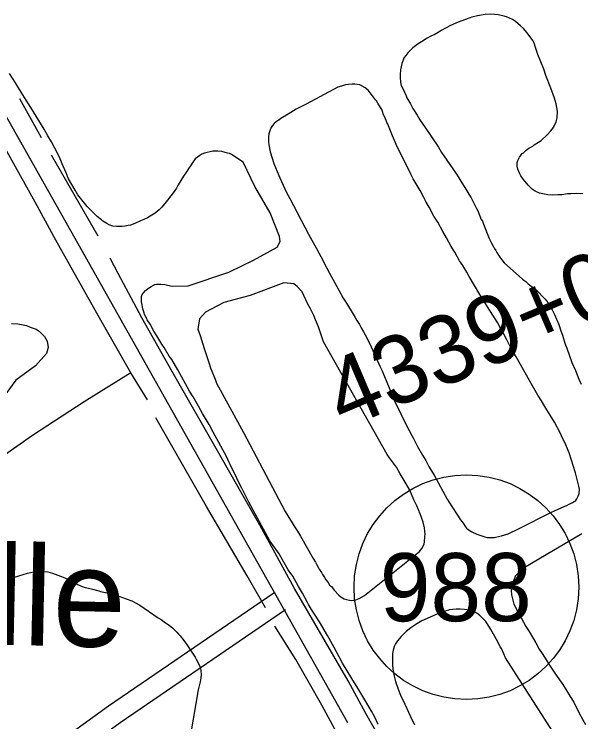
# Model space of a CAD drawing. Extents: x 3297753 to 3335611, y 652252 to 677623.
# Drawn here: x 3314328 to 3315160, y 663097 to 664136 of the extents above; entities that cross this region are included whole.
import ezdxf

# ---------------------------------------------------------------- set-up
doc = ezdxf.new("R2010")
doc.units = 0
for name, color, linetype in [('V-ROAD-CNTR', 7, 'Continuous'), ('V-ROAD-IDEN', 7, 'Continuous'), ('V-SITE-VEGE', 7, 'Continuous'), ('V-SURV-IDEN', 7, 'Continuous'), ('V-TOPO-GNAM-IDEN', 7, 'Continuous'), ('V-TOPO-SHOR', 7, 'Continuous')]:
    doc.layers.add(name, color=color, linetype=linetype)

msp = doc.modelspace()

# ---------------------------------------------------------------- linework, layer by layer
at = {"layer": 'V-ROAD-CNTR'}
for points in [[(3314817.7, 663095.5), (3314653, 663387.7), (3314432.2, 663779.6), (3314255.2, 664092.9)], [(3314708.9, 663285.9), (3314466.2, 663119.9), (3314382.9, 663059.5)], [(3314725.9, 663261.1), (3314483.4, 663095.4), (3314400.5, 663035.3)]]:
    msp.add_lwpolyline(points, dxfattribs=at)
at = {"layer": 'V-ROAD-IDEN'}
msp.add_circle((3314991.8, 663294.5), 165, dxfattribs=at)
msp.add_circle((3314991.8, 663294.5), 165, dxfattribs=at)
at = {"layer": 'V-SITE-VEGE'}
for points in [[(3315082.4, 663884.7), (3315075.4, 663893.3), (3315071.5, 663898.5), (3315069.9, 663902.4), (3315067.2, 663908.3), (3315066.4, 663912.6), (3315066.4, 663918.1), (3315067.2, 663921.2), (3315069.6, 663925.9), (3315073.9, 663931.4), (3315075.8, 663932.6), (3315079.8, 663936.5), (3315083.7, 663939.3), (3315089.2, 663942.4), (3315091.2, 663944), (3315097.5, 663947.9), (3315101.4, 663950.6), (3315110.4, 663958.8), (3315115.9, 663964.7), (3315119.9, 663969.8), (3315123.4, 663978.1), (3315125, 663983.9), (3315125.4, 663993.4), (3315123.5, 664004.4), (3315121.1, 664012.6), (3315116, 664027.1), (3315108.2, 664046), (3315105.5, 664055), (3315096.9, 664076.6), (3315093.4, 664087.2), (3315091.4, 664093.5), (3315089.5, 664097.1), (3315080.8, 664108.5), (3315075.4, 664115.1), (3315071.4, 664119.1), (3315064, 664125), (3315059.3, 664128.1), (3315050.6, 664132.1), (3315045.2, 664133.6), (3315038.5, 664135.2), (3315027.5, 664136), (3315019.2, 664135.7), (3315007.9, 664133.7), (3315000, 664131.4), (3314979.6, 664124.3), (3314968.2, 664119.2), (3314962.3, 664115.7), (3314954.8, 664111.8), (3314950.5, 664109.1), (3314944.6, 664105.5), (3314940.3, 664104), (3314933.2, 664100.5), (3314928.1, 664096.9), (3314921, 664092.6), (3314913.2, 664086.4), (3314908.1, 664081.7), (3314905.7, 664079.3), (3314902.6, 664075.4), (3314900.6, 664072.2), (3314897, 664063.6), (3314895.9, 664058.5), (3314895.1, 664054.2), (3314894.7, 664047.5), (3314894.6, 664042.8), (3314895, 664036.1), (3314896.2, 664031.4), (3314898.2, 664026.7), (3314903.2, 664016.1), (3314904.4, 664013), (3314909.9, 664004.3), (3314913, 663997.6), (3314919.3, 663987.8), (3314923.2, 663980.7), (3314931, 663969.7), (3314950.6, 663940.7), (3314955.3, 663932.8), (3314962.8, 663921.4), (3314976.1, 663902.5), (3314980.8, 663895.5), (3314985.1, 663888.4), (3314989.4, 663881.7), (3314995.3, 663871.9), (3314998.8, 663866.4), (3315006.6, 663850.7), (3315008.6, 663847.1), (3315013.7, 663834.6), (3315015.2, 663832.2), (3315016.8, 663827.5), (3315025.4, 663806.7), (3315028.5, 663799.6), (3315031.3, 663795.3), (3315032.4, 663792.5), (3315034.8, 663789), (3315036.4, 663786.2), (3315039.1, 663782.3), (3315041.1, 663779.2), (3315043.8, 663775.2), (3315047.3, 663770.9), (3315074, 663746.9)], [(3314576.4, 663898.1), (3314568.6, 663885.5), (3314565.8, 663880.4), (3314561.1, 663873.4), (3314557.9, 663869.4), (3314552.8, 663862.8), (3314544.6, 663852.6), (3314540.6, 663848.7), (3314534.7, 663844), (3314530, 663840.8), (3314523.3, 663836.9), (3314518.2, 663834.6), (3314513.1, 663832.6), (3314504.9, 663828.7), (3314498.2, 663826.3), (3314495.1, 663825.6), (3314489.9, 663824.8), (3314486, 663824.4), (3314480.5, 663824), (3314477.8, 663824.4), (3314472.7, 663824.8), (3314467.2, 663826.8), (3314463.7, 663828.4), (3314457.8, 663831.9), (3314455.8, 663833.9), (3314449.5, 663839), (3314435, 663853.5), (3314420.9, 663870.8), (3314417, 663877.5), (3314407.6, 663894.4), (3314404.1, 663903.1), (3314398.2, 663916.4), (3314394.3, 663925.8), (3314387.3, 663939.2), (3314382.6, 663948.6), (3314377.1, 663957.3), (3314371.6, 663967.1), (3314352, 663998.9), (3314345.4, 664009.9), (3314335.6, 664025.6), (3314329.3, 664035.1), (3314320.7, 664048.8)], [(3314835.3, 664032.1), (3314827.8, 664033.2), (3314823.9, 664033.3), (3314818.4, 664032.9), (3314814.4, 664032.1), (3314808.2, 664030.5), (3314803.1, 664028.6), (3314756.3, 664003.9), (3314741.8, 663996.5), (3314730, 663989), (3314719, 663982.8), (3314716.2, 663980.4), (3314714.3, 663979.3), (3314709.5, 663975.3), (3314707.2, 663972.6), (3314705.2, 663969.5), (3314703.6, 663966.3), (3314701.7, 663960.4), (3314700.9, 663955.7), (3314701.3, 663952.6), (3314701.3, 663947.9), (3314701.6, 663944.3), (3314703.6, 663933.7), (3314709.1, 663916.5), (3314712.2, 663908.2), (3314717.7, 663895.6), (3314727.8, 663874), (3314732.5, 663865.4), (3314759.9, 663813.1), (3314771.7, 663791.9), (3314777.9, 663780.1), (3314786.9, 663762.8), (3314790.5, 663755.8), (3314804.5, 663730.6), (3314810.8, 663718.8), (3314815.5, 663711.4), (3314818.6, 663706.6), (3314822.6, 663700.4), (3314828.4, 663690.5), (3314830.8, 663686.2), (3314834.7, 663680.3), (3314837, 663675.6), (3314840.6, 663669.3), (3314843.3, 663665), (3314848.8, 663654), (3314857.4, 663635.9), (3314864.8, 663619), (3314867.6, 663613.1), (3314871.5, 663603.7), (3314886.3, 663568.3), (3314904.7, 663530.2), (3314907.5, 663524.7), (3314911.8, 663517.3), (3314914.1, 663512.9), (3314920, 663501.2), (3314927.4, 663488.2), (3314932.1, 663480.3), (3314936.8, 663471.7), (3314938, 663469.3), (3314944.3, 663459.1), (3314963.4, 663423.8), (3314965.8, 663419.8), (3314983, 663393.5), (3314986.9, 663388.4), (3314990.5, 663383.3), (3314992, 663381.3), (3314994.4, 663379), (3314999.9, 663375.8), (3315006.9, 663372.3), (3315018.7, 663368.3), (3315022.2, 663367.5), (3315032.8, 663367.5), (3315040.7, 663369.5), (3315043.4, 663369.8), (3315052.9, 663373), (3315069.4, 663380.8), (3315115.7, 663404.3), (3315136.5, 663413.7), (3315139.3, 663414.4), (3315142.8, 663416.4), (3315144.8, 663417.2), (3315147.5, 663418.7), (3315152.3, 663421.9), (3315154.2, 663424.2), (3315156.6, 663428.9), (3315157.4, 663432.1), (3315157.8, 663438.4), (3315157, 663442.7), (3315153.5, 663456.4), (3315151.9, 663462.3), (3315148.8, 663473.3), (3315146.1, 663480.8), (3315142.6, 663491.8), (3315141, 663495.3), (3315136.7, 663505.9), (3315133.6, 663512.2), (3315129.3, 663521.2), (3315121, 663536.6), (3315114.8, 663547.2), (3315109.7, 663555), (3315101.9, 663568)], [(3315101.9, 663568), (3315096.8, 663576.6), (3315088.9, 663590), (3315064.7, 663632.8), (3315059.2, 663641.9), (3315051.4, 663657.6), (3315045.9, 663667.8), (3315042.4, 663673.7), (3315037.3, 663683.1), (3315027.1, 663699.2), (3315022.8, 663706.3), (3315015.7, 663717.3), (3315011.4, 663724.4), (3314995.8, 663750.7), (3314992.2, 663757), (3314986.4, 663766.8), (3314981.7, 663773.9), (3314974.6, 663786.5), (3314969.5, 663794.7), (3314962.5, 663807.3), (3314957.4, 663816.7), (3314949.6, 663830.5), (3314944.1, 663839.5), (3314937, 663852.5), (3314932.7, 663860), (3314929.2, 663867), (3314923.7, 663876.9), (3314913.5, 663894.1), (3314910, 663900.8), (3314888.5, 663944.8), (3314886.2, 663950.3), (3314883.4, 663957.4), (3314879.1, 663967.2), (3314876.4, 663974.3), (3314874.8, 663977), (3314874, 663979.8), (3314872.1, 663984.9), (3314870.1, 663988.4), (3314868.6, 663993.1), (3314867.4, 663995.9), (3314865.4, 663999), (3314861.9, 664005.3), (3314859.9, 664008.5), (3314858.4, 664010.4), (3314854.1, 664016.3), (3314850.5, 664020.6), (3314847.4, 664024.2), (3314843.1, 664027.7), (3314835.3, 664032.1)], [(3314862, 663093), (3314856.9, 663104.4), (3314852.2, 663112.2), (3314845.6, 663124.4), (3314832.3, 663146.4), (3314823.3, 663160.2), (3314809.9, 663183), (3314804.9, 663192), (3314797.8, 663205.7), (3314788, 663223.4), (3314775.9, 663243.5), (3314768.5, 663254.9), (3314764.5, 663261.5), (3314759.8, 663269), (3314758.3, 663271.8), (3314751.2, 663285.9), (3314745, 663295.7), (3314736.7, 663310.7), (3314730.1, 663320.1), (3314721.9, 663334.6), (3314716.8, 663343.3), (3314703.1, 663362.5), (3314672.1, 663419.5), (3314662, 663439.9), (3314656.1, 663451.3), (3314652.6, 663458.8), (3314645.9, 663472.2), (3314644.7, 663474.9), (3314643.2, 663477.7), (3314639.3, 663486.3), (3314619.7, 663522.1), (3314613.8, 663533.5), (3314604, 663549.6), (3314598.2, 663560.2), (3314590.3, 663573.9), (3314585.2, 663582.2), (3314568, 663613.6), (3314559, 663628.9), (3314555.1, 663634), (3314547.7, 663646.6), (3314544.5, 663651.3), (3314540.2, 663658.8), (3314537.1, 663663.5), (3314532.8, 663670.6), (3314527.3, 663680.8), (3314523, 663687.1), (3314522.2, 663689.1), (3314521, 663691.4), (3314519.1, 663694.9), (3314518.3, 663697.3), (3314516.7, 663703.2), (3314515.6, 663709.1), (3314514.4, 663713.4), (3314514.4, 663721.3), (3314515.6, 663724.4), (3314520.3, 663730.3), (3314525, 663733.8), (3314528.6, 663736.2), (3314532.1, 663738.1), (3314534.1, 663738.9), (3314536.8, 663739.3), (3314543.1, 663739.3), (3314549, 663738.9), (3314552.9, 663738.1), (3314559.6, 663736.5), (3314583.1, 663736.9), (3314642.8, 663757.2), (3314679, 663774.8), (3314714, 663793.6), (3314718.4, 663802.1), (3314717.1, 663809.7), (3314703.6, 663844.5), (3314681.1, 663883.1), (3314663.9, 663918.9), (3314647, 663929.9), (3314643.6, 663931.3), (3314640.9, 663932.1), (3314632.6, 663934.1), (3314626.7, 663934.9), (3314619.3, 663934.9), (3314607.1, 663931.8), (3314603.2, 663930.2), (3314600.4, 663928.3), (3314593.4, 663923.6), (3314591.4, 663920.4), (3314589.8, 663918.5), (3314586.7, 663913.4), (3314583.9, 663909.8), (3314582.7, 663907.5), (3314580.8, 663904.3), (3314576.4, 663898.1)], [(3315162.9, 663872.4), (3315153.5, 663872.8), (3315145.2, 663872), (3315140.1, 663872), (3315131.9, 663870.9), (3315126, 663870.5), (3315117.7, 663870.1), (3315111.5, 663870.5), (3315098.9, 663872.9), (3315092.6, 663876), (3315088.3, 663879.2), (3315082.4, 663884.7)], [(3315074, 663746.9), (3315075.9, 663745.3), (3315079.1, 663743.4), (3315082.6, 663740.2), (3315088.9, 663735.1), (3315093.6, 663731.6), (3315107.7, 663717.4), (3315111.6, 663712.7), (3315114, 663708.4), (3315117.9, 663701.7), (3315121, 663695), (3315127.3, 663680.1), (3315130.4, 663671.1), (3315133.1, 663664.4), (3315136.2, 663653), (3315139.4, 663645.5), (3315146.8, 663624.7), (3315151.9, 663612.5), (3315157, 663600), (3315160.5, 663592.5)], [(3314323.9, 663681.5), (3314333, 663681.3), (3314340.9, 663679.8), (3314345.7, 663678.7), (3314351.3, 663676.4), (3314360.1, 663673.3), (3314364.1, 663670.6), (3314368.9, 663665.9), (3314372.1, 663662.4), (3314376.2, 663655.8), (3314377.3, 663646.7), (3314375.1, 663637.7), (3314359, 663619.8), (3314330.1, 663598.6), (3314315.4, 663578.3)], [(3315161.2, 663372.8), (3315108.9, 663341.9), (3315076.7, 663323.1), (3315071.6, 663318.8), (3315065.7, 663313.3), (3315063.4, 663310.5), (3315062.6, 663307.4), (3315061.4, 663305.4), (3315060.2, 663301.9), (3315057.8, 663294.1), (3315057.4, 663290.1), (3315057.8, 663283.1), (3315061.3, 663269.7), (3315067.6, 663257.5), (3315072.3, 663249.7), (3315079.3, 663236.7), (3315084, 663229.2), (3315093.8, 663212.7), (3315098.5, 663203.7), (3315103.2, 663197), (3315109.9, 663186.4), (3315115, 663178.5), (3315122.8, 663166.8), (3315133.4, 663151.4)], [(3314326.4, 663308.9), (3314334.3, 663311.4), (3314347.4, 663315.1), (3314356.1, 663316.8), (3314362.4, 663317.3), (3314367.9, 663317.4), (3314377.1, 663316.8), (3314383.8, 663314.9), (3314395.4, 663310.7), (3314402.2, 663308), (3314410.2, 663304.2), (3314417, 663299.9), (3314419.4, 663298.8), (3314427.3, 663295.7), (3314432.1, 663294.2), (3314438.9, 663292.7), (3314442.5, 663291.6), (3314452, 663289), (3314454.4, 663288.2), (3314456.8, 663287.9), (3314459.2, 663287.1), (3314466.8, 663285.6), (3314474.3, 663283.4), (3314481.5, 663281.5), (3314491.9, 663277.3), (3314500.2, 663274.3), (3314512.2, 663268.1), (3314539.1, 663249.5), (3314543.5, 663246.8), (3314547.9, 663243.7), (3314555.9, 663238.2), (3314559.9, 663234.7), (3314566.4, 663228.5), (3314568.8, 663225.4), (3314571.2, 663223), (3314576.9, 663216.4), (3314580.5, 663210.9), (3314586.6, 663202.2), (3314589.4, 663197.5), (3314593.5, 663191.6), (3314595.1, 663188.9), (3314600.4, 663178.7), (3314601.7, 663172.7), (3314602.2, 663165.6), (3314601.9, 663161.2), (3314600.8, 663155.7), (3314598.9, 663147.7), (3314597.8, 663143.7), (3314583.6, 663060.7)], [(3315130.5, 663063.9), (3315049, 663190.8), (3315046.7, 663196.7), (3315043.2, 663204.6), (3315041.6, 663206.9), (3315038.1, 663214), (3315031.8, 663225.4), (3315027.5, 663232.5), (3315024.8, 663237.2), (3315020.1, 663243.9), (3315016.5, 663247.8), (3315011.5, 663252.9), (3315007.1, 663256.1), (3315000.9, 663259.2), (3314996.5, 663260.8), (3314989.1, 663261.6), (3314982.8, 663262), (3314976.9, 663262), (3314967.1, 663261.2), (3314960.4, 663259.3), (3314947.5, 663254.6), (3314938.8, 663250.7), (3314926.2, 663245.2), (3314918.8, 663240.5), (3314910.1, 663234.6), (3314903.5, 663229.5), (3314896, 663222.1), (3314890.5, 663215.8), (3314887.7, 663211.1), (3314885.8, 663207.2), (3314884.2, 663202.1), (3314883.8, 663199.7), (3314883, 663197), (3314883, 663180.5), (3314883.7, 663174.2), (3314885.7, 663164), (3314887.6, 663156.1), (3314891.5, 663144.7), (3314895.1, 663136.1), (3314901.3, 663122.7), (3314909.5, 663104.7), (3314915.4, 663092.5)], [(3315133.4, 663151.4), (3315144, 663134.1), (3315149.4, 663125.5), (3315158, 663108.6), (3315166.7, 663092.9)]]:
    msp.add_lwpolyline(points, dxfattribs=at)
msp.add_lwpolyline([(3314597.2, 663673.4), (3314600.7, 663664.2), (3314606.5, 663645), (3314610.5, 663633.2), (3314613.2, 663626.1), (3314616.3, 663615.1), (3314622.6, 663599.8), (3314624.9, 663594.3), (3314644.5, 663558.5), (3314664.5, 663521.6), (3314725.5, 663405.7), (3314739.6, 663382.5), (3314743.5, 663377), (3314748.2, 663369.5), (3314766.6, 663336.5), (3314770.1, 663331), (3314771.7, 663328.3), (3314774.1, 663324), (3314775.6, 663320.8), (3314778.8, 663316.1), (3314780.3, 663313.3), (3314783.5, 663308.6), (3314785.4, 663305.5), (3314788.9, 663301.2), (3314790.9, 663297.6), (3314793.6, 663295.3), (3314797.6, 663290.2), (3314804.2, 663282.7), (3314807.4, 663280.3), (3314812.1, 663277.6), (3314815.6, 663276.4), (3314820.3, 663275.2), (3314823.1, 663274.8), (3314829.3, 663276), (3314834.4, 663277.9), (3314841.9, 663282.2), (3314922.9, 663346.9), (3314926.4, 663351.2), (3314929.6, 663357.9), (3314930.4, 663361), (3314930.8, 663368.8), (3314931.2, 663372), (3314930, 663381.8), (3314928.4, 663390), (3314924.1, 663402.2), (3314919.1, 663414), (3314914.8, 663423), (3314908.5, 663436.8), (3314903.4, 663446.2), (3314894.4, 663460.8), (3314888.9, 663470.6), (3314878.7, 663484.7), (3314875.2, 663489.5), (3314782, 663654.9), (3314774.6, 663676.9), (3314770.3, 663687.1), (3314767.6, 663693.4), (3314762.1, 663704.4), (3314758.6, 663711.1), (3314750.4, 663728.3), (3314743.1, 663736.2), (3314738.4, 663740.1), (3314723.7, 663741.7), (3314674, 663722.7), (3314635.7, 663712.4), (3314608.6, 663698.3), (3314599.9, 663688.5)], close=True, dxfattribs=at)
at = {"layer": 'V-TOPO-SHOR'}
for p, q in [((3314367.9, 663954.3), (3314335.9, 664011.6)), ((3314450.9, 663810.2), (3314382.4, 663928.8))]:
    msp.add_line(p, q, dxfattribs=at)
for points in [[(3314358.6, 663859.7), (3314285.7, 663990.1), (3314234.5, 664077.7), (3314226.1, 664090.4), (3314215.3, 664087.6), (3314140, 664042.3), (3314030.7, 663968.2), (3313968.7, 663929.5)], [(3314523.4, 663569.5), (3314499.1, 663609.2), (3314448.8, 663697), (3314388.8, 663804.3), (3314358.6, 663859.7)], [(3314945.9, 662928.8), (3314912.1, 662989.1), (3314843.9, 663108.9), (3314818, 663157.2), (3314739.5, 663292.8), (3314688.2, 663385.4), (3314626.3, 663494.9), (3314560.3, 663610.2), (3314515, 663690.3), (3314480.1, 663755.4), (3314468.7, 663777.5)], [(3314499.1, 663609.2), (3314430.5, 663566.8), (3314354.3, 663517.4), (3314308.5, 663485), (3314239.3, 663434.4), (3314123.8, 663351.9), (3314019.3, 663276.9), (3313933.1, 663212.5), (3313887.5, 663181.7), (3313848.8, 663158), (3313808.1, 663130.4)], [(3314696.7, 663264.1), (3314670, 663311.4), (3314610.2, 663413), (3314535.6, 663543.1)], [(3314532.3, 662822.2), (3314609.3, 662877.6), (3314669.9, 662919.9), (3314746.6, 662973.9), (3314813.5, 663021.2), (3314826.9, 663033.2), (3314814.8, 663056.1), (3314779.6, 663121.4), (3314741.3, 663188.2), (3314710.2, 663237.4)]]:
    msp.add_lwpolyline(points, dxfattribs=at)

# ---------------------------------------------------------------- texts
at = {"layer": 'V-ROAD-IDEN'}
msp.add_text('988', height=100, rotation=0.0583, dxfattribs=at).set_placement((3314864.7, 663244.4))
at = {"layer": 'V-SURV-IDEN'}
msp.add_text('4339+01.0', height=100, rotation=23.1319, dxfattribs=at).set_placement((3314811.5, 663525.4))
at = {"layer": 'V-TOPO-GNAM-IDEN'}
msp.add_text('Morrisonville', height=145, rotation=358.7818, dxfattribs=at).set_placement((3313402.6, 663229.2))

doc.saveas('drawing.dxf')
